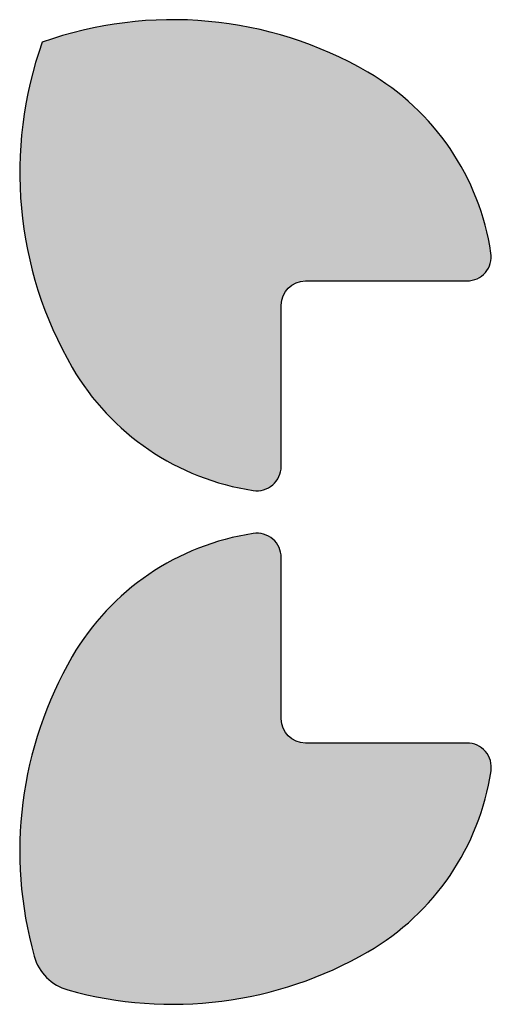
# Model space of a CAD drawing. Header units: millimetres. Extents: x -3873 to -97, y 912 to 4165.
# Tile 454 of 656: x -1450 to -1430, y 2662 to 2703. Entities that reach past the tile are written whole.
import ezdxf

# ---------------------------------------------------------------- set-up
doc = ezdxf.new("R2010")
doc.units = ezdxf.units.MM
doc.layers.add('pattern', color=7, linetype='Continuous', true_color=0x000000)

msp = doc.modelspace()

# ---------------------------------------------------------------- hatches: boundary and pattern name
at = {"layer": 'pattern'}
for points in [[(-1438.022, 2692.085), (-1431.373, 2692.085), (-1431.347, 2692.086), (-1431.32, 2692.087), (-1431.294, 2692.088), (-1431.268, 2692.091), (-1431.241, 2692.094), (-1431.215, 2692.098), (-1431.188, 2692.102), (-1431.162, 2692.108), (-1431.135, 2692.114), (-1431.109, 2692.121), (-1431.083, 2692.128), (-1431.057, 2692.136), (-1431.031, 2692.145), (-1431.006, 2692.155), (-1430.981, 2692.165), (-1430.956, 2692.176), (-1430.931, 2692.188), (-1430.907, 2692.2), (-1430.883, 2692.213), (-1430.859, 2692.227), (-1430.836, 2692.241), (-1430.813, 2692.256), (-1430.791, 2692.272), (-1430.769, 2692.288), (-1430.748, 2692.304), (-1430.727, 2692.321), (-1430.707, 2692.339), (-1430.688, 2692.357), (-1430.669, 2692.375), (-1430.65, 2692.394), (-1430.632, 2692.413), (-1430.615, 2692.433), (-1430.598, 2692.453), (-1430.582, 2692.474), (-1430.566, 2692.495), (-1430.55, 2692.516), (-1430.536, 2692.538), (-1430.521, 2692.561), (-1430.507, 2692.584), (-1430.494, 2692.607), (-1430.482, 2692.631), (-1430.47, 2692.656), (-1430.458, 2692.68), (-1430.448, 2692.705), (-1430.438, 2692.731), (-1430.428, 2692.756), (-1430.42, 2692.782), (-1430.412, 2692.808), (-1430.405, 2692.835), (-1430.398, 2692.861), (-1430.392, 2692.888), (-1430.387, 2692.915), (-1430.383, 2692.941), (-1430.38, 2692.968), (-1430.377, 2692.995), (-1430.375, 2693.022), (-1430.373, 2693.049), (-1430.373, 2693.076), (-1430.373, 2693.103), (-1430.374, 2693.129), (-1430.375, 2693.156), (-1430.377, 2693.182), (-1430.38, 2693.208), (-1430.384, 2693.234), (-1430.43, 2693.513), (-1430.483, 2693.792), (-1430.545, 2694.071), (-1430.615, 2694.35), (-1430.693, 2694.627), (-1430.778, 2694.904), (-1430.872, 2695.18), (-1430.974, 2695.453), (-1431.084, 2695.725), (-1431.202, 2695.994), (-1431.327, 2696.26), (-1431.461, 2696.523), (-1431.602, 2696.783), (-1431.751, 2697.039), (-1431.906, 2697.291), (-1432.07, 2697.538), (-1432.24, 2697.781), (-1432.416, 2698.018), (-1432.6, 2698.25), (-1432.789, 2698.477), (-1432.985, 2698.698), (-1433.186, 2698.913), (-1433.393, 2699.121), (-1433.606, 2699.323), (-1433.823, 2699.519), (-1434.044, 2699.707), (-1434.27, 2699.889), (-1434.5, 2700.063), (-1434.733, 2700.23), (-1434.97, 2700.39), (-1435.21, 2700.543), (-1435.452, 2700.688), (-1435.82, 2700.895), (-1436.195, 2701.093), (-1436.577, 2701.282), (-1436.966, 2701.462), (-1437.362, 2701.632), (-1437.763, 2701.792), (-1438.17, 2701.942), (-1438.583, 2702.081), (-1439, 2702.209), (-1439.422, 2702.326), (-1439.848, 2702.431), (-1440.277, 2702.525), (-1440.709, 2702.608), (-1441.144, 2702.678), (-1441.582, 2702.737), (-1442.02, 2702.783), (-1442.46, 2702.818), (-1442.901, 2702.84), (-1443.341, 2702.85), (-1443.781, 2702.848), (-1444.221, 2702.834), (-1444.659, 2702.808), (-1445.095, 2702.77), (-1445.528, 2702.72), (-1445.959, 2702.658), (-1446.387, 2702.586), (-1446.811, 2702.501), (-1447.231, 2702.406), (-1447.646, 2702.301), (-1448.056, 2702.184), (-1448.461, 2702.058), (-1448.86, 2701.921), (-1448.997, 2701.522), (-1449.123, 2701.117), (-1449.24, 2700.707), (-1449.345, 2700.291), (-1449.44, 2699.872), (-1449.524, 2699.448), (-1449.597, 2699.02), (-1449.658, 2698.589), (-1449.708, 2698.155), (-1449.746, 2697.719), (-1449.772, 2697.281), (-1449.786, 2696.842), (-1449.788, 2696.402), (-1449.778, 2695.961), (-1449.756, 2695.521), (-1449.721, 2695.081), (-1449.675, 2694.642), (-1449.616, 2694.205), (-1449.546, 2693.77), (-1449.463, 2693.338), (-1449.369, 2692.908), (-1449.263, 2692.483), (-1449.146, 2692.061), (-1449.018, 2691.644), (-1448.879, 2691.231), (-1448.729, 2690.824), (-1448.569, 2690.422), (-1448.399, 2690.027), (-1448.219, 2689.638), (-1448.03, 2689.256), (-1447.832, 2688.881), (-1447.625, 2688.513), (-1447.48, 2688.271), (-1447.327, 2688.031), (-1447.167, 2687.794), (-1447, 2687.561), (-1446.825, 2687.331), (-1446.644, 2687.105), (-1446.455, 2686.884), (-1446.26, 2686.667), (-1446.058, 2686.455), (-1445.849, 2686.248), (-1445.634, 2686.046), (-1445.413, 2685.851), (-1445.187, 2685.661), (-1444.955, 2685.478), (-1444.717, 2685.301), (-1444.474, 2685.131), (-1444.227, 2684.968), (-1443.975, 2684.812), (-1443.719, 2684.664), (-1443.46, 2684.523), (-1443.196, 2684.389), (-1442.93, 2684.264), (-1442.661, 2684.146), (-1442.389, 2684.036), (-1442.116, 2683.934), (-1441.84, 2683.84), (-1441.564, 2683.755), (-1441.286, 2683.677), (-1441.007, 2683.607), (-1440.728, 2683.546), (-1440.449, 2683.492), (-1440.17, 2683.446), (-1440.144, 2683.443), (-1440.118, 2683.44), (-1440.092, 2683.438), (-1440.065, 2683.436), (-1440.039, 2683.435), (-1440.012, 2683.435), (-1439.985, 2683.436), (-1439.958, 2683.437), (-1439.931, 2683.439), (-1439.904, 2683.442), (-1439.878, 2683.446), (-1439.851, 2683.45), (-1439.824, 2683.455), (-1439.797, 2683.461), (-1439.771, 2683.467), (-1439.744, 2683.474), (-1439.718, 2683.482), (-1439.692, 2683.491), (-1439.667, 2683.5), (-1439.641, 2683.51), (-1439.616, 2683.521), (-1439.592, 2683.532), (-1439.567, 2683.544), (-1439.544, 2683.557), (-1439.52, 2683.57), (-1439.497, 2683.584), (-1439.474, 2683.598), (-1439.452, 2683.613), (-1439.431, 2683.628), (-1439.41, 2683.644), (-1439.389, 2683.66), (-1439.369, 2683.677), (-1439.349, 2683.695), (-1439.33, 2683.712), (-1439.311, 2683.731), (-1439.293, 2683.75), (-1439.275, 2683.77), (-1439.257, 2683.79), (-1439.24, 2683.811), (-1439.224, 2683.832), (-1439.208, 2683.854), (-1439.192, 2683.876), (-1439.178, 2683.899), (-1439.163, 2683.922), (-1439.15, 2683.945), (-1439.137, 2683.969), (-1439.124, 2683.994), (-1439.113, 2684.018), (-1439.101, 2684.043), (-1439.091, 2684.068), (-1439.081, 2684.094), (-1439.073, 2684.12), (-1439.064, 2684.146), (-1439.057, 2684.172), (-1439.05, 2684.198), (-1439.044, 2684.224), (-1439.039, 2684.251), (-1439.034, 2684.277), (-1439.03, 2684.304), (-1439.027, 2684.33), (-1439.025, 2684.356), (-1439.023, 2684.383), (-1439.022, 2684.409), (-1439.022, 2684.435), (-1439.022, 2691.085), (-1439.022, 2691.107), (-1439.021, 2691.129), (-1439.02, 2691.152), (-1439.018, 2691.174), (-1439.016, 2691.197), (-1439.013, 2691.22), (-1439.009, 2691.243), (-1439.005, 2691.267), (-1439.001, 2691.29), (-1438.996, 2691.313), (-1438.99, 2691.336), (-1438.983, 2691.36), (-1438.976, 2691.383), (-1438.969, 2691.406), (-1438.961, 2691.43), (-1438.952, 2691.453), (-1438.942, 2691.476), (-1438.932, 2691.499), (-1438.922, 2691.521), (-1438.91, 2691.544), (-1438.898, 2691.566), (-1438.886, 2691.588), (-1438.873, 2691.61), (-1438.859, 2691.632), (-1438.845, 2691.653), (-1438.83, 2691.674), (-1438.814, 2691.695), (-1438.798, 2691.715), (-1438.782, 2691.735), (-1438.765, 2691.754), (-1438.747, 2691.773), (-1438.729, 2691.792), (-1438.711, 2691.81), (-1438.692, 2691.827), (-1438.672, 2691.844), (-1438.652, 2691.861), (-1438.632, 2691.877), (-1438.612, 2691.892), (-1438.591, 2691.907), (-1438.569, 2691.922), (-1438.548, 2691.935), (-1438.526, 2691.949), (-1438.504, 2691.961), (-1438.481, 2691.973), (-1438.459, 2691.984), (-1438.436, 2691.995), (-1438.413, 2692.005), (-1438.39, 2692.014), (-1438.367, 2692.023), (-1438.344, 2692.032), (-1438.321, 2692.039), (-1438.297, 2692.046), (-1438.274, 2692.052), (-1438.251, 2692.058), (-1438.227, 2692.063), (-1438.204, 2692.068), (-1438.181, 2692.072), (-1438.158, 2692.075), (-1438.135, 2692.078), (-1438.112, 2692.081), (-1438.089, 2692.082), (-1438.067, 2692.084), (-1438.044, 2692.084)], [(-1430.382, 2671.888), (-1430.379, 2671.914), (-1430.376, 2671.94), (-1430.374, 2671.966), (-1430.372, 2671.993), (-1430.371, 2672.02), (-1430.371, 2672.046), (-1430.372, 2672.073), (-1430.373, 2672.1), (-1430.375, 2672.127), (-1430.378, 2672.154), (-1430.381, 2672.181), (-1430.386, 2672.208), (-1430.391, 2672.234), (-1430.397, 2672.261), (-1430.403, 2672.288), (-1430.41, 2672.314), (-1430.418, 2672.34), (-1430.427, 2672.366), (-1430.436, 2672.392), (-1430.446, 2672.417), (-1430.457, 2672.442), (-1430.468, 2672.467), (-1430.48, 2672.491), (-1430.493, 2672.515), (-1430.506, 2672.538), (-1430.52, 2672.561), (-1430.534, 2672.584), (-1430.549, 2672.606), (-1430.564, 2672.628), (-1430.58, 2672.649), (-1430.596, 2672.669), (-1430.613, 2672.689), (-1430.631, 2672.709), (-1430.648, 2672.728), (-1430.667, 2672.747), (-1430.686, 2672.765), (-1430.706, 2672.783), (-1430.726, 2672.801), (-1430.747, 2672.818), (-1430.768, 2672.834), (-1430.79, 2672.85), (-1430.812, 2672.866), (-1430.835, 2672.881), (-1430.858, 2672.895), (-1430.881, 2672.909), (-1430.905, 2672.922), (-1430.93, 2672.934), (-1430.954, 2672.946), (-1430.979, 2672.957), (-1431.004, 2672.967), (-1431.03, 2672.977), (-1431.056, 2672.986), (-1431.082, 2672.994), (-1431.108, 2673.002), (-1431.134, 2673.008), (-1431.16, 2673.014), (-1431.187, 2673.02), (-1431.213, 2673.024), (-1431.24, 2673.028), (-1431.266, 2673.031), (-1431.292, 2673.034), (-1431.319, 2673.035), (-1431.345, 2673.037), (-1431.371, 2673.037), (-1438.021, 2673.036), (-1438.043, 2673.037), (-1438.065, 2673.037), (-1438.088, 2673.039), (-1438.11, 2673.04), (-1438.133, 2673.043), (-1438.156, 2673.046), (-1438.179, 2673.049), (-1438.203, 2673.053), (-1438.226, 2673.058), (-1438.249, 2673.063), (-1438.272, 2673.069), (-1438.296, 2673.075), (-1438.319, 2673.082), (-1438.342, 2673.089), (-1438.366, 2673.098), (-1438.389, 2673.106), (-1438.412, 2673.116), (-1438.435, 2673.126), (-1438.457, 2673.137), (-1438.48, 2673.148), (-1438.502, 2673.16), (-1438.524, 2673.172), (-1438.546, 2673.186), (-1438.568, 2673.199), (-1438.589, 2673.214), (-1438.61, 2673.228), (-1438.631, 2673.244), (-1438.651, 2673.26), (-1438.671, 2673.276), (-1438.69, 2673.293), (-1438.709, 2673.311), (-1438.728, 2673.329), (-1438.746, 2673.348), (-1438.763, 2673.367), (-1438.78, 2673.386), (-1438.797, 2673.406), (-1438.813, 2673.426), (-1438.828, 2673.447), (-1438.843, 2673.468), (-1438.858, 2673.489), (-1438.871, 2673.511), (-1438.884, 2673.532), (-1438.897, 2673.555), (-1438.909, 2673.577), (-1438.92, 2673.599), (-1438.931, 2673.622), (-1438.941, 2673.645), (-1438.95, 2673.668), (-1438.959, 2673.691), (-1438.967, 2673.714), (-1438.975, 2673.738), (-1438.982, 2673.761), (-1438.988, 2673.784), (-1438.994, 2673.808), (-1438.999, 2673.831), (-1439.004, 2673.854), (-1439.008, 2673.877), (-1439.011, 2673.901), (-1439.014, 2673.924), (-1439.017, 2673.946), (-1439.018, 2673.969), (-1439.02, 2673.992), (-1439.02, 2674.014), (-1439.021, 2674.036), (-1439.021, 2680.686), (-1439.022, 2680.712), (-1439.023, 2680.738), (-1439.024, 2680.764), (-1439.027, 2680.791), (-1439.03, 2680.817), (-1439.034, 2680.844), (-1439.038, 2680.87), (-1439.044, 2680.897), (-1439.05, 2680.923), (-1439.057, 2680.949), (-1439.064, 2680.975), (-1439.072, 2681.001), (-1439.081, 2681.027), (-1439.091, 2681.052), (-1439.101, 2681.078), (-1439.112, 2681.103), (-1439.124, 2681.127), (-1439.136, 2681.152), (-1439.149, 2681.175), (-1439.163, 2681.199), (-1439.177, 2681.222), (-1439.192, 2681.245), (-1439.208, 2681.267), (-1439.224, 2681.289), (-1439.24, 2681.31), (-1439.257, 2681.331), (-1439.275, 2681.351), (-1439.293, 2681.371), (-1439.311, 2681.39), (-1439.33, 2681.408), (-1439.349, 2681.426), (-1439.369, 2681.444), (-1439.389, 2681.46), (-1439.409, 2681.477), (-1439.431, 2681.493), (-1439.452, 2681.508), (-1439.474, 2681.523), (-1439.497, 2681.537), (-1439.52, 2681.551), (-1439.543, 2681.564), (-1439.567, 2681.577), (-1439.592, 2681.589), (-1439.616, 2681.6), (-1439.641, 2681.611), (-1439.667, 2681.621), (-1439.692, 2681.63), (-1439.718, 2681.639), (-1439.744, 2681.646), (-1439.771, 2681.654), (-1439.797, 2681.66), (-1439.824, 2681.666), (-1439.851, 2681.671), (-1439.877, 2681.675), (-1439.904, 2681.679), (-1439.931, 2681.682), (-1439.958, 2681.684), (-1439.985, 2681.685), (-1440.012, 2681.686), (-1440.039, 2681.685), (-1440.065, 2681.685), (-1440.092, 2681.683), (-1440.118, 2681.681), (-1440.144, 2681.678), (-1440.17, 2681.674), (-1440.449, 2681.629), (-1440.728, 2681.575), (-1441.007, 2681.513), (-1441.285, 2681.444), (-1441.563, 2681.366), (-1441.84, 2681.28), (-1442.116, 2681.186), (-1442.389, 2681.084), (-1442.661, 2680.974), (-1442.93, 2680.857), (-1443.196, 2680.731), (-1443.459, 2680.597), (-1443.719, 2680.456), (-1443.975, 2680.308), (-1444.227, 2680.152), (-1444.474, 2679.989), (-1444.717, 2679.819), (-1444.954, 2679.642), (-1445.186, 2679.459), (-1445.413, 2679.269), (-1445.634, 2679.073), (-1445.849, 2678.872), (-1446.057, 2678.665), (-1446.259, 2678.453), (-1446.454, 2678.236), (-1446.643, 2678.014), (-1446.825, 2677.788), (-1446.999, 2677.559), (-1447.166, 2677.325), (-1447.326, 2677.088), (-1447.479, 2676.849), (-1447.624, 2676.606), (-1447.816, 2676.266), (-1448, 2675.92), (-1448.176, 2675.568), (-1448.345, 2675.211), (-1448.505, 2674.848), (-1448.656, 2674.479), (-1448.799, 2674.106), (-1448.933, 2673.729), (-1449.058, 2673.347), (-1449.173, 2672.962), (-1449.278, 2672.572), (-1449.375, 2672.18), (-1449.461, 2671.785), (-1449.537, 2671.387), (-1449.603, 2670.988), (-1449.659, 2670.586), (-1449.705, 2670.184), (-1449.741, 2669.78), (-1449.766, 2669.376), (-1449.782, 2668.972), (-1449.787, 2668.568), (-1449.781, 2668.165), (-1449.766, 2667.763), (-1449.741, 2667.362), (-1449.705, 2666.963), (-1449.66, 2666.566), (-1449.606, 2666.172), (-1449.541, 2665.78), (-1449.467, 2665.392), (-1449.384, 2665.007), (-1449.292, 2664.626), (-1449.192, 2664.249), (-1449.174, 2664.19), (-1449.155, 2664.131), (-1449.133, 2664.073), (-1449.11, 2664.015), (-1449.084, 2663.957), (-1449.057, 2663.899), (-1449.028, 2663.843), (-1448.996, 2663.787), (-1448.963, 2663.731), (-1448.928, 2663.677), (-1448.891, 2663.624), (-1448.852, 2663.571), (-1448.812, 2663.52), (-1448.77, 2663.471), (-1448.726, 2663.422), (-1448.68, 2663.375), (-1448.633, 2663.33), (-1448.585, 2663.286), (-1448.535, 2663.243), (-1448.484, 2663.203), (-1448.432, 2663.164), (-1448.378, 2663.127), (-1448.324, 2663.092), (-1448.269, 2663.059), (-1448.213, 2663.028), (-1448.156, 2662.998), (-1448.098, 2662.971), (-1448.041, 2662.945), (-1447.982, 2662.922), (-1447.924, 2662.901), (-1447.865, 2662.881), (-1447.806, 2662.864), (-1447.429, 2662.763), (-1447.048, 2662.671), (-1446.663, 2662.588), (-1446.275, 2662.514), (-1445.883, 2662.45), (-1445.489, 2662.395), (-1445.092, 2662.35), (-1444.693, 2662.315), (-1444.292, 2662.29), (-1443.89, 2662.275), (-1443.487, 2662.27), (-1443.083, 2662.275), (-1442.679, 2662.29), (-1442.275, 2662.315), (-1441.871, 2662.351), (-1441.469, 2662.397), (-1441.067, 2662.453), (-1440.668, 2662.52), (-1440.27, 2662.596), (-1439.875, 2662.682), (-1439.483, 2662.778), (-1439.094, 2662.884), (-1438.708, 2662.999), (-1438.326, 2663.124), (-1437.949, 2663.258), (-1437.576, 2663.401), (-1437.208, 2663.552), (-1436.845, 2663.712), (-1436.487, 2663.881), (-1436.135, 2664.057), (-1435.789, 2664.242), (-1435.449, 2664.434), (-1435.207, 2664.579), (-1434.967, 2664.731), (-1434.73, 2664.891), (-1434.497, 2665.059), (-1434.267, 2665.233), (-1434.041, 2665.415), (-1433.82, 2665.603), (-1433.603, 2665.799), (-1433.391, 2666.001), (-1433.184, 2666.209), (-1432.982, 2666.424), (-1432.787, 2666.645), (-1432.597, 2666.872), (-1432.414, 2667.104), (-1432.237, 2667.341), (-1432.067, 2667.584), (-1431.904, 2667.831), (-1431.748, 2668.083), (-1431.6, 2668.339), (-1431.459, 2668.599), (-1431.325, 2668.862), (-1431.2, 2669.128), (-1431.082, 2669.397), (-1430.972, 2669.669), (-1430.87, 2669.943), (-1430.776, 2670.218), (-1430.691, 2670.495), (-1430.613, 2670.773), (-1430.543, 2671.051), (-1430.482, 2671.33), (-1430.428, 2671.609)]]:
    msp.add_hatch(color=256, dxfattribs=at).paths.add_polyline_path(points, flags=0)

# ---------------------------------------------------------------- linework, layer by layer
for p, q in [((-1439.021, 2674.036), (-1439.021, 2680.686)), ((-1431.371, 2673.037), (-1438.021, 2673.036))]:
    msp.add_line(p, q, dxfattribs=at)
for points in [[(-1438.022, 2692.085), (-1431.373, 2692.085)], [(-1439.022, 2684.435), (-1439.022, 2691.085)]]:
    msp.add_lwpolyline(points, dxfattribs=at)
for centre, radius, start, end in [((-1443.486, 2686.846), 16.004, 59.8675, 109.6204), ((-1433.784, 2696.55), 16.004, 160.3889, 210.1419), ((-1440.678, 2691.684), 10.41, 8.5614, 59.8675), ((-1431.373, 2693.085), 1, 270.0047, 8.5614), ((-1438.622, 2693.741), 10.41, 210.1419, 261.448), ((-1440.022, 2684.435), 1, 261.448, 0.0047), ((-1438.62, 2671.38), 10.41, 98.5614, 149.8675), ((-1440.021, 2680.686), 1, 0.0047, 98.5614), ((-1433.782, 2668.572), 16.004, 149.8675, 195.6701), ((-1431.371, 2672.037), 1, 351.448, 90.0047), ((-1440.677, 2673.436), 10.41, 300.1419, 351.448), ((-1447.266, 2664.789), 2, 195.6701, 254.3393), ((-1443.486, 2678.274), 16.004, 254.3393, 300.1419)]:
    msp.add_arc(centre, radius, start, end, dxfattribs=at)
at = {"layer": 'pattern', "extrusion": (0, 0, -1)}
for centre, start, end in [((1438.022, 2691.085), 359.9953, 89.9953), ((1438.021, 2674.036), 269.9953, 359.9953)]:
    msp.add_arc(centre, 1, start, end, dxfattribs=at)

doc.saveas('drawing.dxf')
